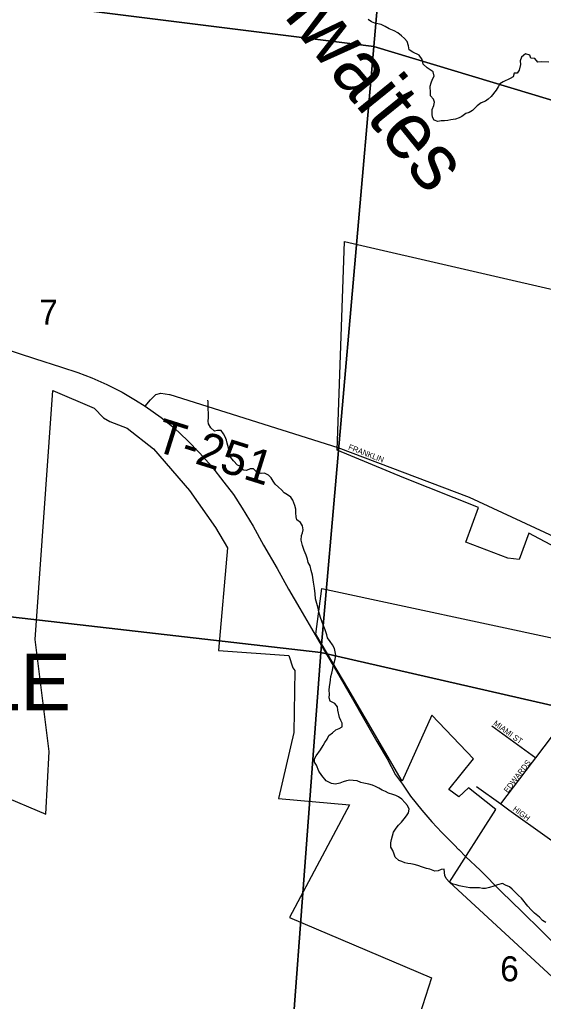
# Model space of a CAD drawing. Extents: x 0 to 1064, y 0 to 440.
# Drawn here: x 329.38 to 343.41, y 338.89 to 365.17 of the extents above; entities that cross this region are included whole.
import ezdxf

# ---------------------------------------------------------------- set-up
doc = ezdxf.new("R2010")
doc.units = 0
for name, color, linetype in [('GM_X_City_Street', 7, 'Continuous'), ('GM_X_City_Street_Text', 7, 'Continuous'), ('GM_X_Corporation', 7, 'Continuous'), ('GM_X_Corporation_Text', 7, 'Continuous'), ('GM_X_Minor_River', 7, 'Continuous'), ('GM_X_Minor_River_Text', 7, 'Continuous'), ('GM_X_Section', 7, 'Continuous'), ('GM_X_Section_Text', 7, 'Continuous'), ('GM_X_State_Route', 7, 'Continuous'), ('GM_X_Township_Road', 7, 'Continuous'), ('GM_X_Township_Road_Text', 7, 'Continuous')]:
    doc.layers.add(name, color=color, linetype=linetype)

msp = doc.modelspace()

# ---------------------------------------------------------------- linework, layer by layer
at = {"layer": 'GM_X_City_Street'}
for points in [[(337.905, 353.719), (341.419, 352.391), (344.324, 351.041), (345.404, 350.314), (345.518, 350.228), (345.518, 350.228)], [(343.111, 345.291), (343.114, 345.295), (343.205, 345.415), (344.093, 346.585)], [(342.022, 346.269), (343.205, 345.415)], [(342.267, 344.177), (343.111, 345.291)], [(341.614, 344.645), (342.267, 344.177), (342.481, 344.024)], [(342.481, 344.024), (342.481, 344.024), (344.53, 342.557), (344.588, 342.516)]]:
    msp.add_lwpolyline(points, dxfattribs=at)
at = {"layer": 'GM_X_Corporation'}
for points in [[(344.176, 350.807), (343.016, 351.425), (342.757, 350.72), (342.453, 350.757), (341.329, 351.186), (341.669, 352.111), (339.665, 352.906), (337.885, 353.644), (338.078, 359.233), (344.507, 357.748)], [(328.859, 344.423), (330.078, 343.906), (330.166, 345.579), (329.798, 348.575), (330.264, 355.24), (331.374, 354.769), (331.623, 354.511), (331.791, 354.41), (332.258, 354.231), (332.96, 353.682), (333.932, 352.564), (334.622, 351.579), (334.948, 351.036), (334.707, 348.28), (336.584, 348.149), (336.692, 347.817), (336.751, 347.748), (336.721, 346.088), (336.313, 344.319), (338.209, 344.153), (336.605, 341.138), (340.41, 339.524), (340.086, 338.527)], [(344.562, 338.703), (340.895, 342.085), (342.133, 344.029), (341.398, 344.611), (341.143, 344.367), (340.873, 344.568), (341.531, 345.381), (340.415, 346.556), (339.627, 344.79), (338.168, 347.277), (337.311, 348.723), (337.475, 349.942), (343.964, 348.556)]]:
    msp.add_lwpolyline(points, dxfattribs=at)
at = {"layer": 'GM_X_Minor_River'}
for points in [[(340.429, 362.642), (340.423, 362.764), (340.472, 362.873), (340.49, 362.958), (340.46, 363.043), (340.381, 363.128), (340.387, 363.207), (340.374, 363.39), (340.399, 363.475), (340.435, 363.572), (340.484, 363.657), (340.454, 363.772), (340.289, 363.882), (340.186, 363.979), (340.156, 364.101), (340.077, 364.216), (339.912, 364.301), (339.815, 364.362), (339.797, 364.471), (339.754, 364.581), (339.688, 364.666), (339.609, 364.739), (339.505, 364.818), (339.408, 364.866), (339.28, 364.921), (339.165, 364.982), (339.061, 365.043), (338.891, 365.079), (338.8, 365.115), (338.715, 365.17)], [(343.548, 364.028), (343.353, 364.04), (343.256, 364.034), (343.177, 364.125), (343.074, 364.137), (343.043, 364.216), (342.928, 364.253), (342.818, 364.162), (342.788, 364.071), (342.794, 363.967), (342.757, 363.821), (342.703, 363.736), (342.624, 363.736), (342.593, 363.639), (342.514, 363.596), (342.332, 363.505), (342.241, 363.451), (342.198, 363.372), (342.137, 363.28), (342.004, 363.116), (341.931, 363.037), (341.852, 362.983), (341.742, 362.94), (341.633, 362.861), (341.511, 362.739), (341.42, 362.685), (341.329, 362.66), (341.226, 362.581), (341.147, 362.539), (341.055, 362.508), (340.928, 362.49), (340.843, 362.472), (340.757, 362.46), (340.666, 362.46), (340.581, 362.442), (340.484, 362.478), (340.435, 362.557), (340.429, 362.642)], [(336.697, 352.306), (336.642, 352.391), (336.551, 352.452), (336.466, 352.507), (336.393, 352.586), (336.314, 352.653), (336.222, 352.738), (336.168, 352.817), (336.119, 352.902), (336.046, 352.981), (335.937, 353.029), (335.845, 353.023), (335.73, 353.06), (335.639, 353.145), (335.554, 353.145), (335.456, 353.102), (335.371, 353.114), (335.304, 353.205), (335.213, 353.242), (335.11, 353.357), (335.037, 353.448), (335.019, 353.527), (334.994, 353.612), (334.97, 353.71), (334.934, 353.831), (334.922, 353.91), (334.885, 354.001), (334.836, 354.086), (334.776, 354.171), (334.678, 354.171), (334.593, 354.159), (334.496, 354.244), (334.441, 354.347), (334.429, 354.426), (334.441, 354.518), (334.441, 354.645), (334.429, 354.736), (334.429, 354.937), (334.423, 354.985)], [(339.529, 343.613), (339.602, 343.692), (339.681, 343.777), (339.742, 343.856), (339.79, 343.935), (339.815, 344.038), (339.766, 344.135), (339.693, 344.214), (339.614, 344.306), (339.529, 344.372), (339.45, 344.403), (339.371, 344.427), (339.255, 344.47), (339.176, 344.506), (339.085, 344.542), (339, 344.597), (338.909, 344.646), (338.83, 344.682), (338.733, 344.706), (338.593, 344.731), (338.514, 344.755), (338.417, 344.798), (338.307, 344.804), (338.222, 344.81), (338.137, 344.798), (338.04, 344.767), (337.955, 344.731), (337.839, 344.706), (337.73, 344.725), (337.59, 344.798), (337.468, 344.937), (337.395, 345.059), (337.328, 345.217), (337.28, 345.296), (337.274, 345.381), (337.316, 345.466), (337.438, 345.624), (337.511, 345.739), (337.553, 345.818), (337.614, 345.915), (337.657, 346.006), (337.754, 346.079), (337.851, 346.158), (337.936, 346.195), (338.015, 346.243), (338.015, 346.335), (337.979, 346.413), (337.949, 346.492), (337.9, 346.687), (337.894, 346.772), (337.821, 346.869), (337.699, 346.93), (337.669, 347.015), (337.681, 347.112), (337.669, 347.221), (337.675, 347.325), (337.693, 347.422), (337.705, 347.501), (337.712, 347.586), (337.742, 347.677), (337.76, 347.756), (337.778, 347.853), (337.803, 347.957), (337.827, 348.054), (337.845, 348.151), (337.827, 348.248), (337.809, 348.339), (337.754, 348.436), (337.693, 348.521), (337.62, 348.619), (337.602, 348.704), (337.56, 348.837), (337.511, 348.971), (337.438, 349.165), (337.395, 349.317), (337.371, 349.414), (337.335, 349.542), (337.304, 349.664), (337.292, 349.797), (337.274, 349.949), (337.25, 350.113), (337.225, 350.301), (337.183, 350.423), (337.158, 350.551), (337.11, 350.642), (337.092, 350.733), (337.049, 350.836), (337, 350.958), (336.952, 351.097), (336.915, 351.237), (336.927, 351.359), (336.952, 351.437), (336.97, 351.516), (336.958, 351.62), (336.903, 351.711), (336.8, 351.778), (336.782, 351.863), (336.776, 351.966), (336.776, 352.069), (336.745, 352.167), (336.697, 352.306)], [(343.468, 341.007), (343.383, 341.062), (343.298, 341.147), (343.17, 341.256), (343.079, 341.341), (342.988, 341.438), (342.818, 341.651), (342.739, 341.73), (342.574, 341.894), (342.495, 341.961), (342.392, 342.003), (342.307, 342.052), (342.173, 342.009), (342.076, 341.973), (341.967, 341.937), (341.857, 341.918), (341.778, 341.912), (341.693, 341.93), (341.523, 341.93), (341.438, 341.936), (341.243, 341.967), (341.152, 341.985), (341.067, 342.009), (340.988, 342.034), (340.891, 342.082), (340.799, 342.179), (340.769, 342.258), (340.745, 342.429), (340.666, 342.422), (340.587, 342.386), (340.495, 342.38), (340.362, 342.428), (340.277, 342.453), (340.167, 342.489), (340.046, 342.532), (339.948, 342.556), (339.857, 342.574), (339.778, 342.586), (339.693, 342.599), (339.614, 342.635), (339.535, 342.665), (339.438, 342.75), (339.407, 342.835), (339.377, 342.933), (339.322, 343.024), (339.322, 343.133), (339.341, 343.23), (339.365, 343.328), (339.395, 343.425), (339.462, 343.528), (339.529, 343.613)]]:
    msp.add_lwpolyline(points, dxfattribs=at)
at = {"layer": 'GM_X_Section'}
for points in [[(340.267, 380.533), (338.861, 364.447), (322.864, 366.457), (324.264, 382.938)], [(356.577, 375.603), (355.141, 359.542), (338.861, 364.447), (340.267, 380.533)], [(338.861, 364.447), (337.447, 348.227), (321.356, 350.075), (322.864, 366.457)], [(338.861, 364.447), (355.141, 359.542), (353.778, 344.491), (337.447, 348.227)], [(337.447, 348.227), (336.219, 331.889), (319.802, 333.815), (321.356, 350.075)]]:
    msp.add_lwpolyline(points, close=True, dxfattribs=at)
msp.add_lwpolyline([(336.219, 331.889), (337.447, 348.227), (353.778, 344.491)], dxfattribs=at)
at = {"layer": 'GM_X_State_Route'}
for points in [[(328.959, 356.368), (329.777, 356.096), (330.5, 355.869), (330.94, 355.729), (331.312, 355.584), (331.714, 355.403), (332.128, 355.197), (332.48, 354.986), (332.739, 354.821), (333.172, 354.517), (333.517, 354.24), (333.878, 353.907), (334.203, 353.57), (334.515, 353.221), (334.849, 352.792), (335.107, 352.463), (335.34, 352.098), (335.63, 351.609), (335.914, 351.103), (336.273, 350.479), (336.58, 349.929), (336.887, 349.404), (337.194, 348.873), (337.513, 348.323), (337.861, 347.73), (338.296, 346.994), (338.62, 346.414), (338.944, 345.846), (339.223, 345.382), (339.448, 344.956), (339.629, 344.708), (339.851, 344.386), (340.15, 344.013), (340.421, 343.695), (340.686, 343.414), (341.023, 343.07), (341.137, 342.957), (341.139, 342.955)], [(341.139, 342.955), (341.33, 342.764), (341.709, 342.401), (342.288, 341.825), (342.827, 341.3), (343.353, 340.78), (343.867, 340.274), (344.311, 339.842), (344.624, 339.523), (344.854, 339.292), (345.025, 339.086), (345.2, 338.856), (345.276, 338.761)]]:
    msp.add_lwpolyline(points, dxfattribs=at)
at = {"layer": 'GM_X_Township_Road'}
for points in [[(332.739, 354.821), (332.881, 354.992), (333.025, 355.134), (333.16, 355.173), (333.39, 355.136), (333.404, 355.132)], [(333.404, 355.132), (333.405, 355.132), (337.905, 353.719)]]:
    msp.add_lwpolyline(points, dxfattribs=at)

# ---------------------------------------------------------------- texts
at = {"layer": 'GM_X_City_Street_Text'}
for s, rotation, p in [('FRANKLIN', 338.962, (338.166, 353.669)), ('MIAMI', 323.3998, (342.053, 346.306)), ('ST', 325.3206, (342.572, 345.92)), ('EDWARDS', 52.6298, (342.453, 344.46)), ('HIGH', 323.1301, (342.573, 344.012))]:
    msp.add_text(s, height=0.1515, rotation=rotation, dxfattribs=at).set_placement(p)
at = {"layer": 'GM_X_Corporation_Text'}
msp.add_text('WAYNESVILLE', height=1.51515, rotation=0, dxfattribs=at).set_placement((316.449, 346.685))
at = {"layer": 'GM_X_Minor_River_Text'}
msp.add_text('Satterhwaites', height=1.51539, rotation=308.9901, dxfattribs=at).set_placement((332.607, 369.989))
at = {"layer": 'GM_X_Section_Text'}
for s, p in [('7', (329.903, 357.005)), ('6', (342.249, 339.43))]:
    msp.add_text(s, height=0.67, rotation=0, dxfattribs=at).set_placement(p)
at = {"layer": 'GM_X_Township_Road_Text'}
msp.add_text('T-251', height=0.9091, rotation=342.546, dxfattribs=at).set_placement((332.949, 353.644))

doc.saveas('drawing.dxf')
